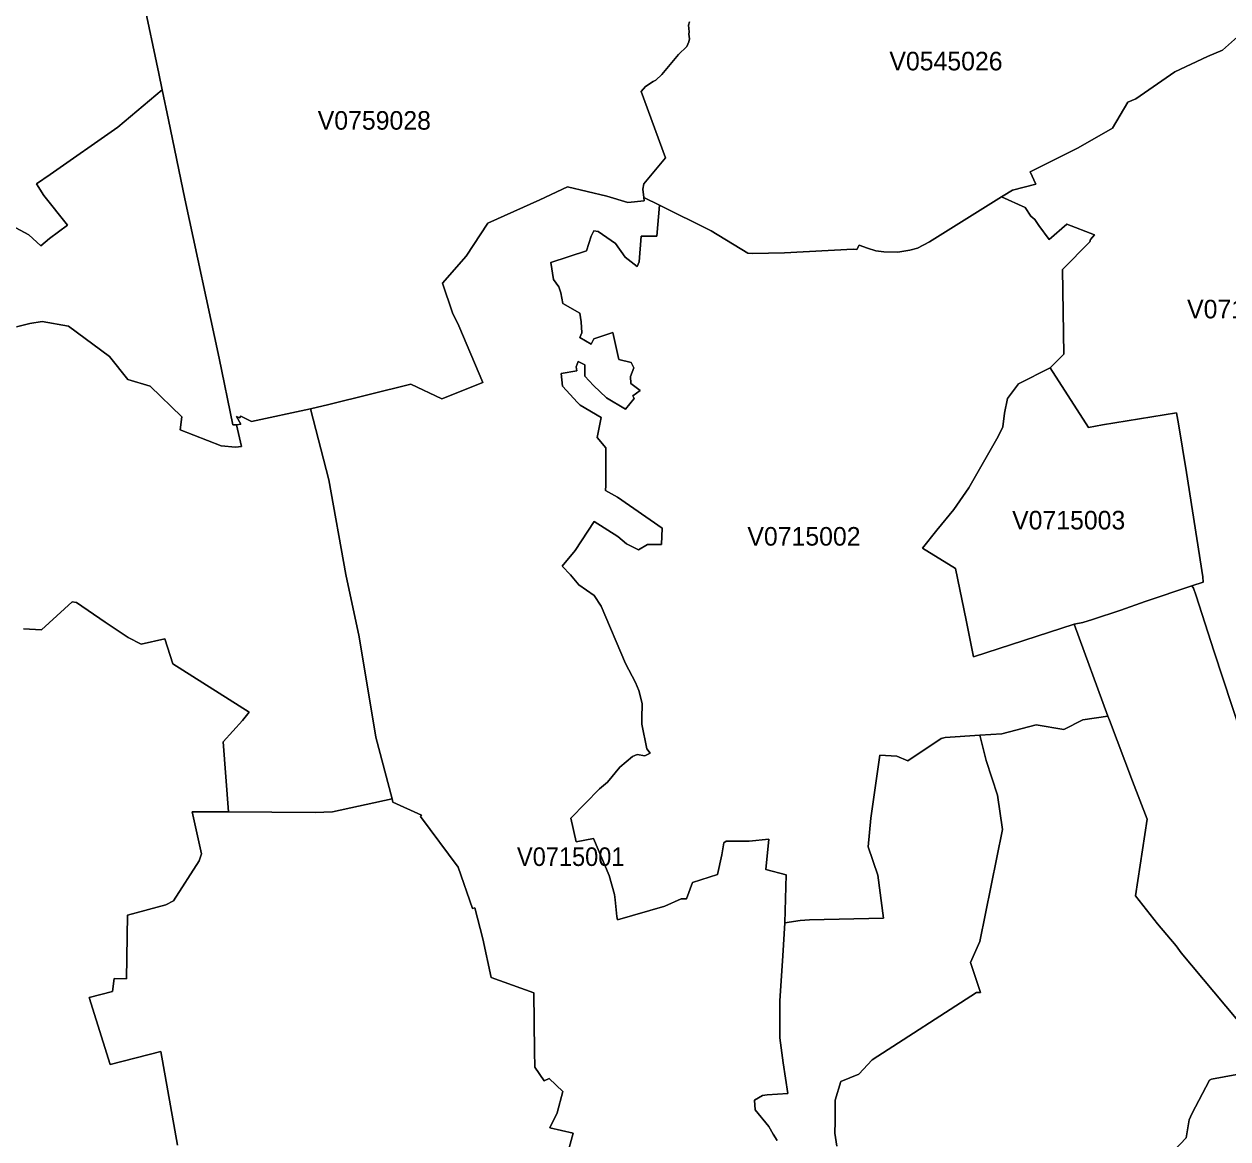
# Model space of a CAD drawing. Extents: x 369010 to 735936, y 6377141 to 6616555.
# Drawn here: x 589057 to 595545, y 6477626 to 6483631 of the extents above; entities that cross this region are included whole.
import ezdxf
from ezdxf.enums import TextEntityAlignment as Align

# ---------------------------------------------------------------- set-up
doc = ezdxf.new("R2010")
doc.units = 0
doc.header["$LTSCALE"] = 40
doc.layers.add('3', color=7, linetype='Continuous', lineweight=13)
doc.layers.add('4', color=7, linetype='Continuous')

msp = doc.modelspace()

# ---------------------------------------------------------------- linework, layer by layer
at = {"layer": '3'}
for points in [[(588966.67, 6482558.92), (589083.52, 6482495.87), (589146.58, 6482436.78), (589194.57, 6482476.67), (589291.56, 6482547.34), (589162.96, 6482707.22), (589124.9, 6482770.27), (589197.05, 6482821.41), (589563.15, 6483075.79), (589800.48, 6483277.71), (589783.44, 6483364.43), (589698.04, 6483765.78)], [(589698.04, 6483765.78), (589783.44, 6483364.43), (589800.48, 6483277.71), (589835.24, 6483115.68), (589924.28, 6482689.67), (590108.98, 6481830.71), (590182.47, 6481472.72), (590202.16, 6481472.39), (590224.67, 6481476.69), (590201.66, 6481516.41), (590218.71, 6481509.79), (590224.34, 6481519.73), (590283.59, 6481489.77), (590601.52, 6481558.12), (590699.5, 6481582.45), (591141.56, 6481691.02), (591307.73, 6481613.07), (591529.01, 6481699.63), (591399.42, 6482005.81), (591365.65, 6482074.99), (591312.2, 6482234.7), (591439.97, 6482381.67), (591556.81, 6482558.92), (591836.18, 6482683.71), (591985.3, 6482755.21), (592197.48, 6482703.58), (592311.01, 6482670.31), (592399.39, 6482678.42), (592397.24, 6482696.46), (592390.79, 6482740.98), (592396.74, 6482770.11), (592513.59, 6482910.12), (592382.18, 6483267.28), (592406.34, 6483294.92), (592447.39, 6483322.06), (592461.46, 6483329.01), (592493.23, 6483360.29), (592584.43, 6483466.55), (592628.61, 6483510.74), (592639.21, 6483534.74), (592642.68, 6483550.79), (592638.71, 6483575.95), (592640.7, 6483589.02), (592637.55, 6483624.6), (592642.68, 6483642.64)], [(592642.68, 6483642.64), (592637.55, 6483624.6), (592640.7, 6483589.02), (592638.71, 6483575.95), (592642.68, 6483550.79), (592639.21, 6483534.74), (592628.61, 6483510.74), (592584.43, 6483466.55), (592493.23, 6483360.29), (592461.46, 6483329.01), (592447.39, 6483322.06), (592406.34, 6483294.92), (592382.18, 6483267.28), (592513.59, 6482910.12), (592396.74, 6482770.11), (592390.79, 6482740.98), (592397.24, 6482696.46), (592481.32, 6482654.75), (592760.69, 6482516.56), (592956.97, 6482396.9), (592983.12, 6482395.41), (593155.41, 6482398.88), (593525.15, 6482417.92), (593544.84, 6482416.92), (593557.09, 6482440.92), (593602.77, 6482423.38), (593646.8, 6482409.31), (593690.99, 6482404.18), (593765.63, 6482402.85), (593829.84, 6482412.45), (593872.38, 6482424.87), (593936.92, 6482458.46), (594324.53, 6482700.27), (594333.97, 6482706.06), (594383.78, 6482736.01), (594509.73, 6482768.12), (594479.12, 6482834.32), (594639.98, 6482915.59), (594736.64, 6482964.08), (594922.17, 6483070.33), (595005.25, 6483211.01), (595048.78, 6483227.73), (595258.97, 6483374.53), (595434.74, 6483456.29), (595516, 6483490.88), (595612.16, 6483577.6)], [(595612.16, 6483577.6), (595516, 6483490.88), (595434.74, 6483456.29), (595258.97, 6483374.53), (595048.78, 6483227.73), (595005.25, 6483211.01), (594922.17, 6483070.33), (594736.64, 6482964.08), (594639.98, 6482915.59), (594479.12, 6482834.32), (594509.73, 6482768.12), (594383.78, 6482736.01), (594333.97, 6482706.06), (594324.53, 6482700.27), (594452.14, 6482642.84), (594482.59, 6482596.99), (594504.77, 6482577.63), (594525.62, 6482545.68), (594581.73, 6482470.05), (594676.06, 6482553.3), (594825.68, 6482495.04), (594803.5, 6482470.05), (594800.85, 6482458.96), (594653.89, 6482309.01), (594660.67, 6481852.39), (594587.52, 6481779.07), (594792.41, 6481457.16), (594868.55, 6481472.39), (595266.58, 6481536.94), (595278.17, 6481476.86), (595322.19, 6481215.69), (595409.08, 6480652.98), (595410.9, 6480624.35), (595349.67, 6480605.65), (595359.1, 6480593.23), (595372.51, 6480556.16), (595469.99, 6480249.15), (595757.14, 6479377.77)], [(589015.5, 6482000.18), (589088.15, 6482017.89), (589155.18, 6482028.48), (589296.52, 6482003.82), (589516.81, 6481840.97), (589615.95, 6481717.17), (589736.6, 6481681.42), (589907.07, 6481516.08), (589898.13, 6481445.25), (590119.91, 6481358.69), (590196.04, 6481351.41), (590229.47, 6481356.04), (590202.16, 6481472.39), (590182.47, 6481472.72), (590108.98, 6481830.71), (589924.28, 6482689.67), (589835.24, 6483115.68), (589800.48, 6483277.71), (589563.15, 6483075.79), (589197.05, 6482821.41), (589124.9, 6482770.27), (589162.96, 6482707.22), (589291.56, 6482547.34), (589194.57, 6482476.67), (589146.58, 6482436.78), (589083.52, 6482495.87), (588966.67, 6482558.92)], [(592296.78, 6482375.05), (592360.5, 6482325.4), (592371.26, 6482350.22), (592381.85, 6482488.59), (592466.92, 6482488.59), (592481.32, 6482654.75), (592397.24, 6482696.46), (592399.39, 6482678.42), (592311.01, 6482670.31), (592197.48, 6482703.58), (591985.3, 6482755.21), (591836.18, 6482683.71), (591556.81, 6482558.92), (591439.97, 6482381.67), (591312.2, 6482234.7), (591365.65, 6482074.99), (591399.42, 6482005.81), (591529.01, 6481699.63), (591307.73, 6481613.07), (591141.56, 6481691.02), (590699.5, 6481582.45), (590601.52, 6481558.12)], [(594324.53, 6482700.27), (593936.92, 6482458.46), (593872.38, 6482424.87), (593829.84, 6482412.45), (593765.63, 6482402.85), (593690.99, 6482404.18), (593646.8, 6482409.31), (593602.77, 6482423.38), (593557.09, 6482440.92), (593544.84, 6482416.92), (593525.15, 6482417.92), (593155.41, 6482398.88), (592983.12, 6482395.41), (592956.97, 6482396.9), (592760.69, 6482516.56), (592481.32, 6482654.75), (592466.92, 6482488.59), (592381.85, 6482488.59), (592371.26, 6482350.22), (592360.5, 6482325.4), (592296.78, 6482375.05), (592243.65, 6482449.53), (592151.47, 6482513.41), (592126.64, 6482517.05), (592112.41, 6482488.59), (592087.58, 6482410.47), (591896.26, 6482346.75), (591910.33, 6482254.4), (591938.79, 6482215.34), (591949.39, 6482183.4), (591959.98, 6482126.63), (592052.16, 6482073.5), (592059.28, 6482027.33), (592062.76, 6481967.08), (592052.16, 6481942.09), (592112.41, 6481906.67), (592126.64, 6481935.14), (592229.42, 6481970.56), (592261.36, 6481825.08), (592328.72, 6481807.37), (592342.79, 6481778.9), (592325.08, 6481732.89), (592326.9, 6481695.49), (592376.55, 6481656.6), (592337.49, 6481628.13), (592344.61, 6481613.9), (592298.6, 6481557.13), (592195.66, 6481617.54), (592124.82, 6481684.9), (592078.81, 6481734.55), (592078.81, 6481794.96), (592043.23, 6481812.67), (592032.63, 6481784.2), (592036.28, 6481763.02), (591951.21, 6481748.78), (591958.16, 6481681.42), (592039.75, 6481592.71), (592053.98, 6481578.48), (592167.36, 6481511.12), (592146.17, 6481404.53), (592192.18, 6481347.77), (592192.18, 6481145.52), (592190.36, 6481118.87), (592254.24, 6481083.46), (592495.22, 6480916.63), (592491.74, 6480827.92), (592417.27, 6480827.92), (592367.62, 6480799.62), (592303.9, 6480831.56), (592257.72, 6480870.62), (592130.12, 6480952.21), (592027.34, 6480795.98), (591956.5, 6480710.91), (592002.51, 6480664.73), (592046.87, 6480609.78), (592128.46, 6480553.02), (592167.36, 6480496.25), (592298.6, 6480187.58), (592351.73, 6480084.64), (592369.44, 6480042.11), (592387.14, 6479971.1), (592385.32, 6479891.17), (592385.32, 6479859.22), (592413.79, 6479727.98), (592431.5, 6479703.15), (592403.03, 6479688.92), (592360.5, 6479696.04), (592335.84, 6479685.44), (592268.48, 6479628.68), (592201.12, 6479547.08), (592158.58, 6479511.5), (592004.33, 6479353.61), (592032.63, 6479226.01), (592124.82, 6479243.71), (592209.89, 6479044.94), (592238.36, 6478942), (592241.83, 6478913.7), (592250.77, 6478823.17), (592254.24, 6478805.46), (592509.45, 6478879.94)], [(592509.45, 6478879.94), (592598.16, 6478919), (592626.46, 6478919), (592658.41, 6479007.71), (592793.13, 6479050.24), (592817.79, 6479156.66), (592828.54, 6479220.54), (592840.96, 6479229.48), (592964.92, 6479229.48), (593071.34, 6479240.07), (593053.63, 6479076.89), (593163.52, 6479048.58), (593156.41, 6478789.41), (593238.83, 6478801.65), (593290.13, 6478806.62), (593688.67, 6478814.23), (593658.22, 6479047.26), (593605.58, 6479200.02), (593620.81, 6479354.11), (593667.98, 6479692.73), (593759.5, 6479687.26), (593820.41, 6479662.27), (593999.32, 6479782.93), (594021.5, 6479788.55), (594206.86, 6479800.3), (594326.52, 6479807.92), (594510.89, 6479856.58), (594660.67, 6479831.58), (594763.29, 6479884.21), (594896.52, 6479903.74), (594716.12, 6480397.77), (594172.6, 6480223), (594133.87, 6480420.12), (594076.94, 6480698.99), (593898.2, 6480808.72), (593975.82, 6480905.87), (594067.34, 6481016.92), (594147.78, 6481133.44), (594307.16, 6481409.66), (594332.15, 6481462.46), (594340.42, 6481534.62), (594357.14, 6481615.06), (594415.4, 6481692.84), (594587.52, 6481779.07), (594660.67, 6481852.39), (594653.89, 6482309.01), (594800.85, 6482458.96), (594803.5, 6482470.05), (594825.68, 6482495.04), (594676.06, 6482553.3), (594581.73, 6482470.05), (594525.62, 6482545.68), (594504.77, 6482577.63), (594482.59, 6482596.99), (594452.14, 6482642.84), (594324.53, 6482700.27)], [(592993.39, 6477834.94), (593035.92, 6477859.77), (593060.75, 6477863.41), (593173.62, 6477870.53), (593147.47, 6478035.53), (593129.76, 6478170.26), (593129.76, 6478369.03), (593145.81, 6478611.99), (593156.41, 6478789.41), (593163.52, 6479048.58), (593053.63, 6479076.89), (593071.34, 6479240.07), (592964.92, 6479229.48), (592840.96, 6479229.48), (592828.54, 6479220.54), (592817.79, 6479156.66), (592793.13, 6479050.24), (592658.41, 6479007.71), (592626.46, 6478919), (592598.16, 6478919), (592509.45, 6478879.94), (592254.24, 6478805.46), (592250.77, 6478823.17), (592241.83, 6478913.7), (592238.36, 6478942), (592209.89, 6479044.94), (592124.82, 6479243.71), (592032.63, 6479226.01), (592004.33, 6479353.61), (592158.58, 6479511.5), (592201.12, 6479547.08), (592268.48, 6479628.68), (592335.84, 6479685.44), (592360.5, 6479696.04), (592403.03, 6479688.92), (592431.5, 6479703.15), (592413.79, 6479727.98), (592385.32, 6479859.22), (592385.32, 6479891.17), (592387.14, 6479971.1), (592369.44, 6480042.11), (592351.73, 6480084.64), (592298.6, 6480187.58), (592167.36, 6480496.25), (592128.46, 6480553.02), (592046.87, 6480609.78), (592002.51, 6480664.73), (591956.5, 6480710.91), (592027.34, 6480795.98), (592130.12, 6480952.21), (592257.72, 6480870.62), (592303.9, 6480831.56), (592367.62, 6480799.62), (592417.27, 6480827.92), (592491.74, 6480827.92), (592495.22, 6480916.63), (592254.24, 6481083.46), (592190.36, 6481118.87), (592192.18, 6481145.52), (592192.18, 6481347.77), (592146.17, 6481404.53), (592167.36, 6481511.12), (592053.98, 6481578.48), (592039.75, 6481592.71), (591958.16, 6481681.42), (591951.21, 6481748.78), (592036.28, 6481763.02), (592032.63, 6481784.2), (592043.23, 6481812.67), (592078.81, 6481794.96), (592078.81, 6481734.55), (592124.82, 6481684.9), (592195.66, 6481617.54), (592298.6, 6481557.13), (592344.61, 6481613.9), (592337.49, 6481628.13), (592376.55, 6481656.6), (592326.9, 6481695.49), (592325.08, 6481732.89), (592342.79, 6481778.9), (592328.72, 6481807.37), (592261.36, 6481825.08), (592229.42, 6481970.56), (592126.64, 6481935.14), (592112.41, 6481906.67), (592052.16, 6481942.09), (592062.76, 6481967.08), (592059.28, 6482027.33), (592052.16, 6482073.5), (591959.98, 6482126.63), (591949.39, 6482183.4), (591938.79, 6482215.34), (591910.33, 6482254.4), (591896.26, 6482346.75), (592087.58, 6482410.47), (592112.41, 6482488.59), (592126.64, 6482517.05), (592151.47, 6482513.41), (592243.65, 6482449.53), (592296.78, 6482375.05)], [(589053.4, 6480373.94), (589150.71, 6480367.65), (589316.71, 6480518.76), (589340.55, 6480516.11), (589493.47, 6480409.03), (589617.27, 6480327.43), (589687.44, 6480291.02), (589815.05, 6480319.66), (589859.07, 6480184.11), (590271.01, 6479925.43), (590234.77, 6479880.08), (590129.67, 6479764.72), (590158.3, 6479386.87), (590625.52, 6479383.73), (590718.7, 6479387.54), (591039.94, 6479457.21), (590953.05, 6479789.88), (590863.02, 6480330.08), (590790.86, 6480665.72), (590700.33, 6481175.81), (590601.52, 6481558.12), (590283.59, 6481489.77), (590224.34, 6481519.73), (590218.71, 6481509.79), (590201.66, 6481516.41), (590224.67, 6481476.69), (590202.16, 6481472.39), (590229.47, 6481356.04), (590196.04, 6481351.41), (590119.91, 6481358.69), (589898.13, 6481445.25), (589907.07, 6481516.08), (589736.6, 6481681.42), (589615.95, 6481717.17), (589516.81, 6481840.97), (589296.52, 6482003.82), (589155.18, 6482028.48), (589088.15, 6482017.89), (589015.5, 6482000.18)], [(590601.52, 6481558.12), (590700.33, 6481175.81), (590790.86, 6480665.72), (590863.02, 6480330.08), (590953.05, 6479789.88), (591039.94, 6479457.21), (591044.74, 6479439.01), (591198.16, 6479369.83), (591192.87, 6479362.38), (591395.61, 6479090.13), (591474.06, 6478866.36), (591486.8, 6478871), (591528.51, 6478703.34), (591574.52, 6478494.64), (591804.57, 6478412.72), (591807.22, 6478098.76), (591810.2, 6478012.7), (591860.18, 6477938.22), (591886.33, 6477952.12), (591960.81, 6477880.62), (591929.36, 6477765.93), (591890.96, 6477685.66), (592016.58, 6477657.19), (591940.95, 6477379.64)], [(595757.14, 6479377.77), (595469.99, 6480249.15), (595372.51, 6480556.16), (595359.1, 6480593.23), (595349.67, 6480605.65), (595097.77, 6480520.41), (594967.02, 6480473.74), (594814.59, 6480423.1), (594762.13, 6480408.2), (594716.12, 6480397.77), (594896.52, 6479903.74), (594905.95, 6479882.39), (595030.57, 6479552.38), (595109.02, 6479348.48), (595046.46, 6478935.88), (595165.13, 6478784.11), (595266.25, 6478665.28), (595292.57, 6478627.87), (595588.16, 6478274.69)], [(589884.23, 6477593.14), (589793.53, 6478096.94), (589520.62, 6478027.59), (589407.08, 6478388.22), (589533.03, 6478420.17), (589542.96, 6478489.35), (589609.33, 6478488.68), (589614.62, 6478830.45), (589820.18, 6478886.06), (589862.88, 6478908.4), (590000.41, 6479124.05), (590013.65, 6479162.29), (589963.17, 6479387.37), (590158.3, 6479386.87), (590129.67, 6479764.72), (590234.77, 6479880.08), (590271.01, 6479925.43), (589859.07, 6480184.11), (589815.05, 6480319.66), (589687.44, 6480291.02), (589617.27, 6480327.43), (589493.47, 6480409.03), (589340.55, 6480516.11), (589316.71, 6480518.76), (589150.71, 6480367.65), (589053.4, 6480373.94)], [(594896.52, 6479903.74), (594763.29, 6479884.21), (594660.67, 6479831.58), (594510.89, 6479856.58), (594326.52, 6479807.92), (594206.86, 6479800.3), (594242.28, 6479664.59), (594302.19, 6479477.57), (594329, 6479291.71), (594208.02, 6478689.11), (594156.88, 6478576.73), (594210.5, 6478415.37), (594189.81, 6478414.04), (593626.77, 6478051.09), (593555.93, 6477975.29), (593459.44, 6477934.91), (593427.83, 6477834.61), (593427.83, 6477719.75), (593425.35, 6477656.2), (593436.27, 6477586.52)], [(595218.92, 6477526.11), (595320.04, 6477632.04), (595336.09, 6477728.69), (595350, 6477760.8), (595445.33, 6477941.53), (595456.91, 6477948.31), (595592.46, 6477973.64), (595688.95, 6478056.55), (595718.91, 6478121.76), (595694.74, 6478139.47), (595588.16, 6478274.69), (595292.57, 6478627.87), (595266.25, 6478665.28), (595165.13, 6478784.11), (595046.46, 6478935.88), (595109.02, 6479348.48), (595030.57, 6479552.38), (594905.95, 6479882.39), (594896.52, 6479903.74)], [(594206.86, 6479800.3), (594021.5, 6479788.55), (593999.32, 6479782.93), (593820.41, 6479662.27), (593759.5, 6479687.26), (593667.98, 6479692.73), (593620.81, 6479354.11), (593605.58, 6479200.02), (593658.22, 6479047.26), (593688.67, 6478814.23), (593290.13, 6478806.62), (593238.83, 6478801.65), (593156.41, 6478789.41), (593145.81, 6478611.99), (593129.76, 6478369.03), (593129.76, 6478170.26), (593147.47, 6478035.53), (593173.62, 6477870.53), (593060.75, 6477863.41), (593035.92, 6477859.77), (592993.39, 6477834.94), (592996.86, 6477781.82), (593071.34, 6477693.11), (593094.34, 6477652.23), (593115.69, 6477616.81)], [(593436.27, 6477586.52), (593425.35, 6477656.2), (593427.83, 6477719.75), (593427.83, 6477834.61), (593459.44, 6477934.91), (593555.93, 6477975.29), (593626.77, 6478051.09), (594189.81, 6478414.04), (594210.5, 6478415.37), (594156.88, 6478576.73), (594208.02, 6478689.11), (594329, 6479291.71), (594302.19, 6479477.57), (594242.28, 6479664.59), (594206.86, 6479800.3)], [(591039.94, 6479457.21), (590718.7, 6479387.54), (590625.52, 6479383.73), (590158.3, 6479386.87), (589963.17, 6479387.37), (590013.65, 6479162.29), (590000.41, 6479124.05), (589862.88, 6478908.4), (589820.18, 6478886.06), (589614.62, 6478830.45), (589609.33, 6478488.68), (589542.96, 6478489.35), (589533.03, 6478420.17), (589407.08, 6478388.22), (589520.62, 6478027.59), (589793.53, 6478096.94), (589884.23, 6477593.14)], [(591395.61, 6479090.13), (591192.87, 6479362.38), (591198.16, 6479369.83), (591044.74, 6479439.01), (591039.94, 6479457.21)], [(591940.95, 6477379.64), (592016.58, 6477657.19), (591890.96, 6477685.66), (591929.36, 6477765.93), (591960.81, 6477880.62), (591886.33, 6477952.12), (591860.18, 6477938.22), (591810.2, 6478012.7), (591807.22, 6478098.76), (591804.57, 6478412.72), (591574.52, 6478494.64), (591528.51, 6478703.34), (591486.8, 6478871), (591474.06, 6478866.36), (591395.61, 6479090.13)], [(595592.46, 6477973.64), (595456.91, 6477948.31), (595445.33, 6477941.53), (595350, 6477760.8), (595336.09, 6477728.69), (595320.04, 6477632.04), (595218.92, 6477526.11)], [(593115.69, 6477616.81), (593094.34, 6477652.23), (593071.34, 6477693.11), (592996.86, 6477781.82), (592993.39, 6477834.94)]]:
    msp.add_lwpolyline(points, dxfattribs=at)
msp.add_lwpolyline([(594587.52, 6481779.07), (594415.4, 6481692.84), (594357.14, 6481615.06), (594340.42, 6481534.62), (594332.15, 6481462.46), (594307.16, 6481409.66), (594147.78, 6481133.44), (594067.34, 6481016.92), (593975.82, 6480905.87), (593898.2, 6480808.72), (594076.94, 6480698.99), (594133.87, 6480420.12), (594172.6, 6480223), (594716.12, 6480397.77), (594762.13, 6480408.2), (594814.59, 6480423.1), (594967.02, 6480473.74), (595097.77, 6480520.41), (595349.67, 6480605.65), (595410.9, 6480624.35), (595409.08, 6480652.98), (595322.19, 6481215.69), (595278.17, 6481476.86), (595266.58, 6481536.94), (594868.55, 6481472.39), (594792.41, 6481457.16)], close=True, dxfattribs=at)

# ---------------------------------------------------------------- texts
at = {"layer": '4'}
for s, p in [('V0545026', (594025.18, 6483381.69)), ('V0759028', (590944.53, 6483062.24)), ('V0715004', (595629.46, 6482045.91)), ('V0715003', (594686.46, 6480908.92)), ('V0715002', (593259.86, 6480821.73))]:
    msp.add_text(s, height=100, dxfattribs=at).set_placement(p, align=Align.CENTER)
at = {"layer": '4', "width": 0.95}
msp.add_text('V0715001', height=100, dxfattribs=at).set_placement((592002.93, 6479096.24), align=Align.CENTER)

doc.saveas('drawing.dxf')
